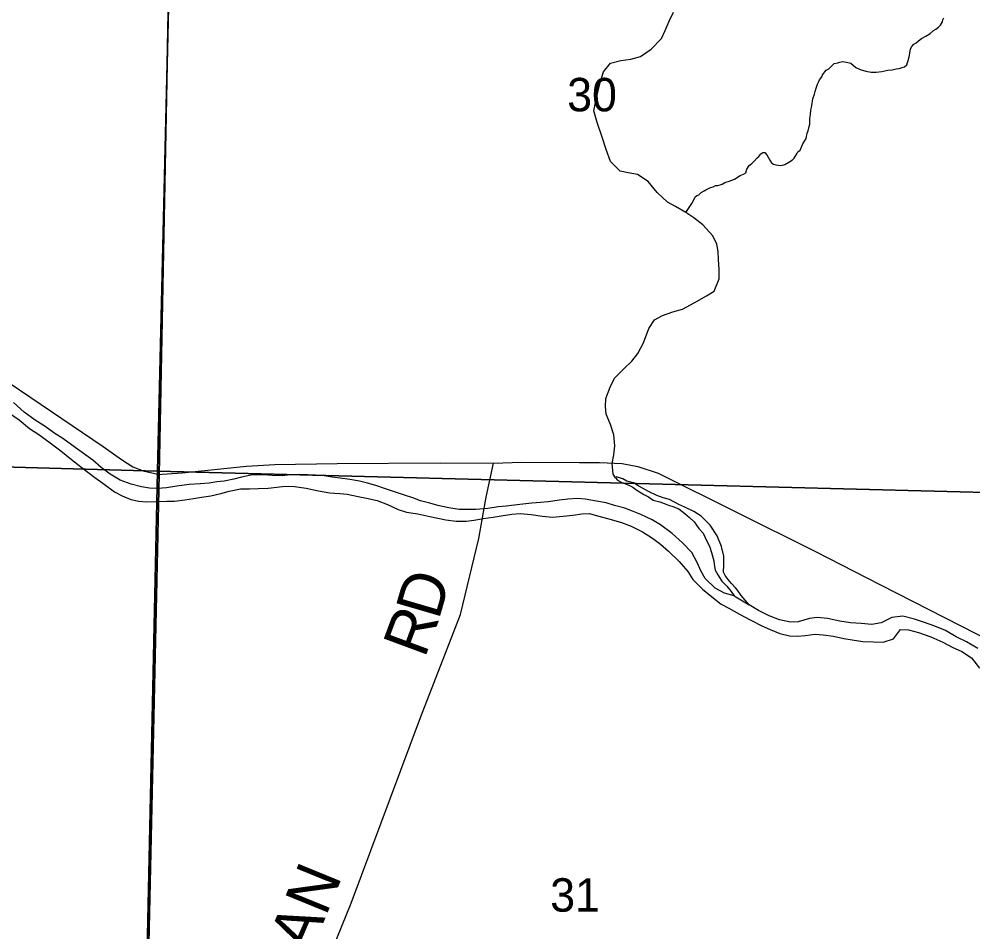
# Model space of a CAD drawing. Extents: x 1310247 to 1552180, y 377264 to 706493.
# Drawn here: x 1345067 to 1351371, y 516548 to 522581 of the extents above; entities that cross this region are included whole.
import ezdxf

# ---------------------------------------------------------------- set-up
doc = ezdxf.new("R2010")
doc.units = 0
for name, color, linetype in [('GM_X_County_Road', 7, 'Continuous'), ('GM_X_Major_River', 7, 'Continuous'), ('GM_X_Minor_River', 7, 'Continuous'), ('GM_X_Section', 7, 'Continuous'), ('GM_X_Section_Text', 7, 'Continuous'), ('GM_X_Township', 7, 'Continuous'), ('GM_X_Township_Road', 7, 'Continuous'), ('GM_X_Township_Road_Text', 7, 'Continuous')]:
    doc.layers.add(name, color=color, linetype=linetype)

msp = doc.modelspace()

# ---------------------------------------------------------------- linework, layer by layer
at = {"layer": 'GM_X_County_Road'}
for points in [[(1343484.7, 521009), (1343651.7, 520863.7), (1343778, 520783.4), (1343892.5, 520737.4), (1344045, 520687.4), (1344312, 520617.7), (1344421.2, 520563.8), (1344521.2, 520500.6), (1345622.1, 519756.1), (1345744.4, 519669.3), (1345819.4, 519622), (1345887.8, 519594.4), (1345991.8, 519571.6), (1346013, 519573.1)], [(1346013, 519573.1), (1346145.6, 519582.5), (1346569.2, 519625.9), (1346757.2, 519637.8), (1347170.2, 519644.3), (1347850.3, 519648.3), (1348201.7, 519645.6), (1348388.2, 519652.2), (1348771, 519650.9), (1348902.6, 519649.6), (1349052.5, 519644.3), (1349156.4, 519623.3), (1349291.9, 519579.9), (1350325.7, 519064.3), (1350759.8, 518842), (1351606.8, 518409.2), (1352154, 518126.5), (1352711.7, 517837.1), (1353450.9, 517468.8), (1353963.9, 517211), (1354574.2, 516892.8), (1355459.2, 516399.3), (1355632.3, 516317.4)]]:
    msp.add_lwpolyline(points, dxfattribs=at)
at = {"layer": 'GM_X_Major_River'}
msp.add_line((1349792.1, 518770.2), (1349891.2, 518710.1), dxfattribs=at)
for points in [[(1348456.6, 519381.1), (1348376.1, 519372.7), (1348285.6, 519362.5), (1348233.3, 519357.6), (1348164.9, 519346.9), (1348086.5, 519340.5), (1348030.3, 519339.6), (1347976.2, 519340.7), (1347908.1, 519350.1), (1347834.2, 519365.7), (1347782.4, 519380.8), (1347720.5, 519398.1), (1347668.7, 519417.2), (1347614.9, 519434.3), (1347555.1, 519453.6), (1347489.4, 519477), (1347425.7, 519498.4), (1347369.8, 519513.5), (1347315.9, 519526.7), (1347253.9, 519538), (1347189.9, 519547.3), (1347135.9, 519554.4), (1347083.9, 519561.5), (1347025.8, 519566.7), (1346975.7, 519569.7), (1346919.5, 519570.8), (1346857.3, 519568.1), (1346807, 519563.1), (1346738.8, 519564.5), (1346682.7, 519569.6), (1346608.5, 519569.1), (1346535.9, 519552.6), (1346485.5, 519539.5), (1346423, 519526.8), (1346372.7, 519521.8), (1346322.4, 519512.8), (1346264.1, 519509.9), (1346191.8, 519505.4), (1346109.3, 519493), (1346040.8, 519482.4), (1345984.6, 519479.5), (1345928.4, 519480.7), (1345876.4, 519489.8), (1345808.6, 519507.2), (1345734.9, 519532.8), (1345669.6, 519574.2), (1345608.3, 519617.6), (1345555.1, 519666.8), (1345436.5, 519749.5), (1345355.5, 519809.3), (1345304, 519842.4), (1345232.8, 519892), (1345173.4, 519929.3), (1345100.3, 519983), (1345029.4, 520046.6)], [(1344990, 519985.2), (1345067.1, 519931.5), (1345136.2, 519875.9), (1345197.5, 519834.6), (1345272.6, 519780.9), (1345343.7, 519727.3), (1345412.7, 519669.7), (1345483.8, 519614.1), (1345566.8, 519552.2), (1345620.1, 519513), (1345697.2, 519457.3), (1345748.8, 519430.2), (1345804.4, 519405), (1345858.4, 519393.8), (1345908.5, 519390.8), (1345976.8, 519393.4), (1346043, 519394.1), (1346093.2, 519395.1), (1346161.6, 519403.7), (1346219.9, 519412.5), (1346272.3, 519421.5), (1346334.7, 519430.3), (1346401.2, 519445), (1346455.7, 519459.9), (1346530.3, 519476.4), (1346590.5, 519477.2), (1346646.7, 519478.1), (1346713, 519480.8), (1346771.3, 519487.6), (1346825.6, 519494.5), (1346887.8, 519491.2), (1346963.8, 519479.7), (1347045.7, 519464), (1347121.7, 519450.4), (1347185.8, 519445.1), (1347235.8, 519440), (1347307.8, 519426.5), (1347363.7, 519415.4), (1347433.6, 519399.9), (1347501.3, 519372.5), (1347572.8, 519338.9), (1347626.6, 519321.8), (1347702.6, 519310.2), (1347782.6, 519294.5), (1347834.5, 519283.4), (1347888.4, 519272.3), (1347956.5, 519262.9), (1348022.7, 519263.6), (1348075, 519268.5), (1348133.4, 519279.4), (1348199.8, 519288), (1348252.1, 519297), (1348324.6, 519309.6), (1348378.9, 519312.5), (1348451, 519307), (1348527, 519295.4), (1348593.1, 519290.1), (1348663.4, 519294.7), (1348727.8, 519303.4), (1348786.2, 519312.2), (1348836.4, 519313.2), (1348890.2, 519298.1), (1348964.1, 519278.5), (1349047.8, 519252.8), (1349111.5, 519229.4), (1349187, 519191.8), (1349252.3, 519150.3), (1349305.7, 519111.1), (1349358.9, 519063.9), (1349429.7, 518996.3), (1349486.5, 518930.9)], [(1349891.2, 518710.1), (1349840.1, 518772.4), (1349814.6, 518806.9), (1349800.9, 518823.2), (1349775.4, 518851.8), (1349753.8, 518876.2), (1349734.3, 518904.6), (1349722.6, 518924.9), (1349725.5, 518973), (1349724.6, 519031.1), (1349709.7, 519095.6), (1349681, 519166.3), (1349634.2, 519237.3), (1349575.1, 519296.5), (1349527.6, 519327.4), (1349466, 519354.6), (1349428.2, 519373.3), (1349364.7, 519406.5), (1349322.9, 519417.3), (1349283, 519432), (1349227.4, 519459), (1349187.8, 519481.8), (1349152, 519500.5), (1349128.3, 519514.9), (1349084.4, 519527.7), (1349056.6, 519542.3), (1349012.8, 519555.1), (1349008.6, 519549.1), (1349022.4, 519532.8), (1349050.2, 519518.3), (1349070.1, 519511.9), (1349097.9, 519501.4), (1349123.7, 519486.9), (1349149.4, 519468.4), (1349179.2, 519449.9), (1349195, 519439.5), (1349226.8, 519423), (1349258.4, 519402.3), (1349302.3, 519389.5), (1349336.1, 519376.9), (1349360, 519368.5), (1349387.9, 519360), (1349427.7, 519343.2), (1349467.2, 519314.4), (1349498.8, 519285.8), (1349528.3, 519257.2), (1349559.6, 519214.5), (1349589.1, 519183.9), (1349610.3, 519135.4), (1349629.6, 519097), (1349642.8, 519054.6), (1349657.9, 519000.2), (1349661.4, 518976.1), (1349666.7, 518937.9), (1349684.2, 518907.5), (1349711.5, 518866.9), (1349745, 518832.2), (1349774.4, 518797.6), (1349792.1, 518770.2)], [(1349792.1, 518770.2), (1349730.3, 518787.5), (1349666.8, 518820.9), (1349601.9, 518884.5), (1349572.9, 518935.2), (1349549.9, 518985.8), (1349513.2, 519054.8), (1349452.4, 519120.2), (1349383.4, 519181.8), (1349306.4, 519239.5), (1349250.9, 519270.7), (1349175.4, 519306.3), (1349121.7, 519329.5), (1349069.9, 519348.6), (1349002, 519366), (1348948.2, 519383.2), (1348884.3, 519394.5), (1348808.3, 519408.1), (1348758.2, 519413.1), (1348693.9, 519408.4), (1348639.6, 519401.5), (1348563.1, 519391), (1348512.9, 519386), (1348456.6, 519381.1)], [(1349486.5, 518930.9), (1349519.5, 518878.1), (1349584.4, 518812.6), (1349653.4, 518755), (1349706.7, 518713.8), (1349758.3, 518688.7), (1349827.7, 518647.2), (1349899.2, 518611.6), (1349976.6, 518571.9), (1350030.3, 518546.8), (1350095.9, 518519.3), (1350159.8, 518506), (1350211.9, 518503), (1350262.2, 518508), (1350328.6, 518516.6), (1350380.7, 518511.6), (1350448.7, 518502.1), (1350518.6, 518486.7), (1350572.6, 518477.6), (1350642.6, 518468.1), (1350714.8, 518464.6), (1350779, 518463.3), (1350845.7, 518486.1), (1350893.1, 518547.3), (1350945.2, 518544.2), (1351011.1, 518526.8), (1351092.8, 518499.1), (1351172.3, 518463.4), (1351233.8, 518430), (1351297.4, 518400.6), (1351360.7, 518359.2), (1351415.5, 518291.9)], [(1351404.1, 518420.5), (1351328.9, 518466.2), (1351261.3, 518497.7), (1351189.9, 518539.2), (1351120.3, 518568.7), (1351050.6, 518592.2), (1350984.9, 518615.6), (1350909, 518635.2), (1350834.6, 518626.7), (1350765.6, 518590), (1350703.2, 518579.2), (1350633.1, 518586.7), (1350562.9, 518590.1), (1350490.9, 518601.6), (1350409, 518619.3), (1350341, 518626.7), (1350290.6, 518619.7), (1350215.9, 518597.1), (1350165.7, 518594.2), (1350093.8, 518611.7), (1350024.1, 518637.1), (1349954.6, 518672.7), (1349891.2, 518710.1)]]:
    msp.add_lwpolyline(points, dxfattribs=at)
at = {"layer": 'GM_X_Minor_River'}
for points in [[(1349008.6, 519549.1), (1348993.1, 519573.5), (1348986.3, 519643.8), (1348997.4, 519701.8), (1349004.5, 519759.8), (1348997.8, 519832.1), (1348975, 519900.7), (1348948.2, 519969.4), (1348943.1, 520019.6), (1348944.1, 520073.8), (1348973.5, 520147.5), (1349002.7, 520207.1), (1349066, 520272.2), (1349117, 520319.5), (1349156, 520370.9), (1349193.3, 520440.5), (1349229.1, 520536.1), (1349266.3, 520593.6), (1349318.9, 520620.8), (1349387.5, 520645.7), (1349451.9, 520662.6), (1349528.8, 520705.4), (1349609.8, 520752.1), (1349660.5, 520783.3), (1349694, 520863), (1349693.2, 520925.1), (1349690.4, 520991.4), (1349687.3, 521043.6), (1349678.2, 521093.9), (1349651.2, 521148.5), (1349586.4, 521219.9), (1349527.1, 521267), (1349473.6, 521302.1), (1349406.2, 521341.4), (1349352.7, 521370.4), (1349283.7, 521433.8), (1349224.9, 521507), (1349153.6, 521552.4), (1349091.7, 521563.5), (1349039.8, 521576.5), (1348976.8, 521639.7), (1348946.2, 521718.5), (1348919.7, 521801.2), (1348887.4, 521898.1), (1348864.8, 521974.7), (1348875.8, 522028.6), (1348893.2, 522106.6), (1348910.4, 522168.5), (1348929.6, 522232.3), (1348976.7, 522289.7), (1349043.2, 522306.5), (1349109.4, 522315.4), (1349173.9, 522334.3), (1349244.9, 522381.2), (1349312.3, 522452.3), (1349337.3, 522504), (1349364.6, 522567.7), (1349391.7, 522625.4)], [(1351059.7, 522468.4), (1351088.2, 522485.7), (1351110.8, 522505.2), (1351127.1, 522514.9), (1351143.4, 522526.5), (1351155.8, 522540.2), (1351170.3, 522561.9), (1351172.6, 522575.9), (1351179, 522589.8)], [(1349473.6, 521302.1), (1349513.9, 521361.2), (1349528.7, 521390.9), (1349535.1, 521406.8), (1349547.3, 521414.5), (1349559.5, 521420.2), (1349575.9, 521433.9), (1349594.2, 521445.5), (1349606.4, 521451.2), (1349618.6, 521458.9), (1349636.9, 521466.5), (1349655.1, 521472), (1349669.3, 521479.7), (1349685.4, 521481.3), (1349699.5, 521485), (1349713.7, 521490.6), (1349732, 521500.2), (1349760.4, 521509.6), (1349794.8, 521522.8), (1349833.5, 521547.9), (1349853.8, 521555.4), (1349870.1, 521565), (1349876.7, 521588.9), (1349891.3, 521612.6), (1349909.7, 521626.2), (1349928.1, 521643.8), (1349944.7, 521663.5), (1349956.9, 521673.2), (1349969.3, 521689), (1349983.6, 521698.6), (1349995.7, 521698.3), (1350009.4, 521683.9), (1350028.6, 521647.3), (1350040.3, 521631), (1350054.1, 521622.7), (1350068.1, 521616.3), (1350084.1, 521615.9), (1350100.1, 521613.5), (1350112.2, 521615.2), (1350128.4, 521618.8), (1350154.8, 521634.2), (1350179.3, 521649.6), (1350189.6, 521661.4), (1350206.3, 521689.1), (1350214.6, 521702.9), (1350229, 521714.6), (1350246, 521756.3), (1350258.5, 521774.1), (1350268.9, 521791.9), (1350275.7, 521825.8), (1350282.1, 521841.7), (1350288.8, 521871.6), (1350293.2, 521885.5), (1350294.1, 521923.6), (1350298.7, 521949.6), (1350299.3, 521977.7), (1350303.8, 521995.6), (1350306.1, 522009.6), (1350313.1, 522053.6), (1350323.9, 522085.4), (1350328.3, 522101.3), (1350334.8, 522123.2), (1350343.5, 522151.1), (1350351.9, 522167), (1350356.2, 522178.9), (1350372.7, 522198.5), (1350377.1, 522212.5), (1350401.8, 522241.9), (1350418.1, 522251.6), (1350430.4, 522263.3), (1350453.1, 522286.8), (1350477.3, 522292.2), (1350491.4, 522295.9), (1350509.6, 522299.5), (1350535.6, 522296.8), (1350563.5, 522288.1), (1350597.1, 522261.2), (1350626.9, 522248.4), (1350662.7, 522235.5), (1350698.8, 522230.6), (1350730.9, 522229.8), (1350769.1, 522234.8), (1350809.5, 522241.9), (1350837.7, 522245.2), (1350863.9, 522252.6), (1350884.1, 522254.1), (1350904.3, 522261.6), (1350918.5, 522265.2), (1350934.8, 522278.9), (1350939.2, 522292.8), (1350943.5, 522304.8), (1350945.7, 522316.7), (1350950.1, 522330.7), (1350952.4, 522342.6), (1350959.4, 522384.6), (1350967.7, 522398.4), (1350980.1, 522414.2), (1350996.4, 522423.8), (1351010.8, 522437.5), (1351031.2, 522453), (1351059.7, 522468.4)]]:
    msp.add_lwpolyline(points, dxfattribs=at)
at = {"layer": 'GM_X_Section'}
for points in [[(1340857.1, 524905.5), (1346105.1, 524794.3), (1345981.1, 519592.5), (1340514, 519745)], [(1351732.1, 524716), (1351628.4, 519447.7), (1345981.1, 519592.5), (1346105.1, 524794.3)], [(1340514, 519745), (1345981.1, 519592.5), (1345868.1, 514272.4), (1340758.5, 514398.2), (1340140.8, 514415.2)], [(1345981.1, 519592.5), (1351628.4, 519447.7), (1351534.1, 514153.2), (1351212.3, 514163), (1345868.1, 514272.4)]]:
    msp.add_lwpolyline(points, close=True, dxfattribs=at)
at = {"layer": 'GM_X_Township'}
for points in [[(1351530.7, 514155.7), (1351323.3, 514149.7), (1351212.4, 514153.2), (1351066.8, 514157.7), (1350962.2, 514159.6), (1350799.3, 514163.4), (1350566.2, 514166.3), (1350318.5, 514167.5), (1350057.9, 514171.3), (1349789.3, 514177.1), (1349423, 514188.4), (1348999.9, 514196.4), (1348706.7, 514205.6), (1348358, 514217.7), (1347980.4, 514224.9), (1347587.4, 514238.1), (1347261.2, 514243.1), (1346773.2, 514254.8), (1346351.4, 514267.3), (1346159.8, 514269.2), (1345876.9, 514276), (1345991.8, 519571.6), (1346094.2, 524770.9)], [(1346094.2, 524770.9), (1345991.8, 519571.6), (1345876.9, 514276)]]:
    msp.add_lwpolyline(points, dxfattribs=at)
at = {"layer": 'GM_X_Township_Road'}
msp.add_lwpolyline([(1346159.8, 514269.2), (1346166.2, 514351), (1346170.5, 514546.4), (1346174.2, 514727.3), (1346178.5, 514835.6), (1346189.8, 514863), (1346347.5, 514974.6), (1346399.1, 515025.6), (1346437.7, 515078.7), (1346685.6, 515544.5), (1346875.6, 515889.6), (1347023.7, 516188), (1347138, 516435.4), (1347262, 516738.8), (1347720.8, 517964.8), (1347984.9, 518646.4), (1348105.1, 519148.7), (1348153.4, 519421.3), (1348201.7, 519645.6)], dxfattribs=at)

# ---------------------------------------------------------------- texts
at = {"layer": 'GM_X_Section_Text'}
for s, p in [('30', (1348689.3, 521970.8)), ('31', (1348577.1, 516682))]:
    msp.add_text(s, height=221, rotation=0.00001, dxfattribs=at).set_placement(p)
at = {"layer": 'GM_X_Township_Road_Text'}
for s, rotation, p in [('D', 73.74164, (1347840.2, 518604.4)), ('R', 69.67326, (1347747.4, 518351.6)), ('N', 67.7483, (1347094.5, 516646.5)), ('A', 66.52946, (1346986.6, 516398))]:
    msp.add_text(s, height=300, rotation=rotation, dxfattribs=at).set_placement(p)

doc.saveas('drawing.dxf')
